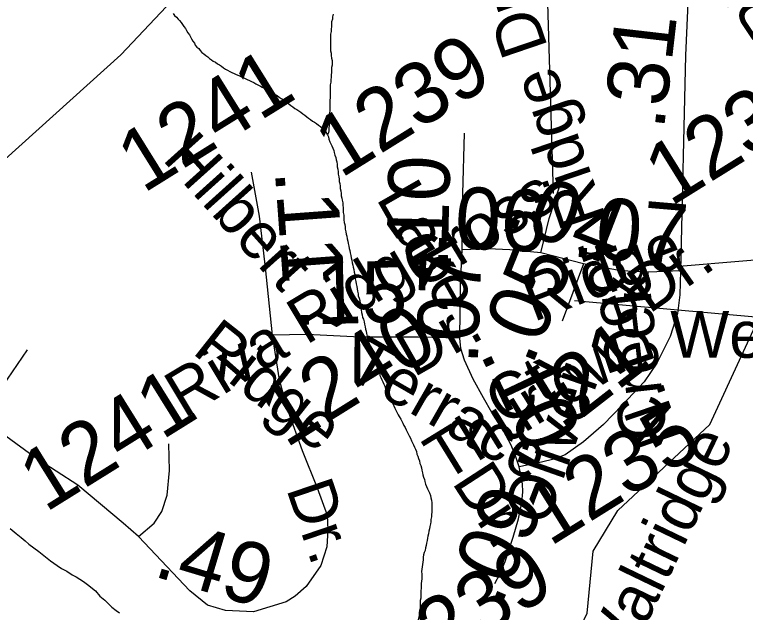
# Model space of a CAD drawing. Extents: x 2001466 to 31450019, y -30647475 to 847247.
# Drawn here: x 2040348 to 2043318, y 674800 to 677230 of the extents above; entities that cross this region are included whole.
import ezdxf

# ---------------------------------------------------------------- set-up
doc = ezdxf.new("R2010")
doc.units = 0
for name, color, linetype in [('Exist Hydrographic Creek Single Shore', 7, 'Continuous'), ('Exist Hydrographic Misc Water Feature', 7, 'Continuous'), ('Exist Road Non-System Type 51', 7, 'Continuous'), ('Exist Road Non-System Type 51 Label', 7, 'Continuous'), ('Exist Road Secondary Mileage Hundredths English Label', 7, 'Continuous'), ('Exist Road Secondary Type 51 Attributed', 7, 'Continuous'), ('Exist Road Secondary Type 51 Label', 7, 'Continuous'), ('Exist Road Secondary Type 51 Number Label', 7, 'Continuous'), ('Exist Utilities Electrical Transmission Line', 7, 'Continuous')]:
    doc.layers.add(name, color=color, linetype=linetype)

msp = doc.modelspace()

# ---------------------------------------------------------------- linework, layer by layer
at = {"layer": 'Exist Hydrographic Creek Single Shore'}
msp.add_lwpolyline([(2042616.7, 674673.3), (2042674.7, 674796.8), (2042699.7, 675048.9), (2042799.6, 675214.3), (2043173.6, 675564.3), (2043455.8, 676175.3), (2043704.7, 676823.2), (2044185.7, 677699.3), (2044260.8, 677993), (2044193.7, 678434), (2044109.7, 678675.3)], dxfattribs=at)
at = {"layer": 'Exist Hydrographic Misc Water Feature'}
for points in [[(2040992.7, 677233.8), (2040998.6, 677225.8), (2041006.6, 677219.8), (2041012.6, 677211.8), (2041018.5, 677205.8), (2041024.7, 677197.8), (2041030.6, 677189.8), (2041036.6, 677181.8), (2041042.5, 677173.8), (2041046.6, 677165.9), (2041052.8, 677155.9), (2041058.7, 677147.9), (2041062.8, 677139.9), (2041066.7, 677131.9), (2041072.6, 677122), (2041078.8, 677114), (2041082.7, 677106), (2041088.6, 677098), (2041096.6, 677092), (2041102.8, 677084), (2041108.9, 677076), (2041116.9, 677070), (2041124.9, 677064), (2041132.9, 677058), (2041140.9, 677052.1), (2041148.9, 677046.1), (2041154.9, 677040.1), (2041164.9, 677036.1), (2041172.9, 677030.2), (2041180.9, 677026.2), (2041188.9, 677020.2), (2041196.9, 677014.2), (2041204.9, 677008.2), (2041212.9, 677004.2), (2041223, 676998.2), (2041230.9, 676994.3), (2041241, 676990.3), (2041249, 676986.3), (2041259, 676982.3), (2041267, 676978.3), (2041276.9, 676974.3), (2041284.9, 676970.3), (2041292.9, 676966.3), (2041302.9, 676962.4), (2041310.9, 676958.4), (2041321, 676954.4), (2041329, 676948.5), (2041337, 676944.5), (2041347, 676938.5), (2041355, 676934.5), (2041363, 676930.5), (2041373, 676926.5), (2041381, 676920.6), (2041389, 676916.6), (2041397, 676910.6), (2041407.1, 676904.6), (2041415.1, 676900.6), (2041423.1, 676894.6), (2041431.1, 676888.7), (2041439.1, 676884.7), (2041447.1, 676878.7), (2041455.1, 676872.7), (2041463.1, 676866.7), (2041471.1, 676860.7), (2041479.1, 676854.7), (2041487.1, 676848.7), (2041495.3, 676844.8), (2041503.3, 676838.8), (2041511.3, 676832.8), (2041519.3, 676826.8), (2041527.2, 676820.8), (2041535.2, 676814.8), (2041543.2, 676808.8), (2041551.2, 676802.9), (2041559.2, 676796.9), (2041567.2, 676792.9), (2041575.2, 676786.9), (2041583.2, 676780.9), (2041591.2, 676775), (2041599.4, 676769), (2041605.4, 676761), (2041611.3, 676755), (2041619.3, 676741)], [(2041642.5, 677231), (2041640.4, 677221), (2041640.4, 677211), (2041636.5, 677201), (2041636.5, 677191), (2041636.5, 677181), (2041634.7, 677171), (2041634.7, 677161), (2041632.6, 677151), (2041632.6, 677141), (2041632.6, 677131), (2041632.6, 677123), (2041632.6, 677113), (2041632.6, 677103), (2041632.6, 677093), (2041632.6, 677083), (2041634.7, 677073), (2041634.7, 677063), (2041636.7, 677053), (2041638.8, 677043), (2041638.8, 677035), (2041638.8, 677025), (2041636.7, 677015), (2041636.7, 677005), (2041636.7, 676995), (2041634.9, 676985), (2041634.9, 676975), (2041633.1, 676965), (2041633.1, 676955), (2041631, 676945), (2041631, 676935), (2041631, 676927), (2041631, 676917), (2041631, 676907), (2041631, 676897), (2041629.2, 676877), (2041629.2, 676867), (2041629.2, 676857), (2041629.2, 676837), (2041627.1, 676827), (2041629.2, 676817.1), (2041629.2, 676807.1), (2041629.2, 676799.1), (2041627.1, 676779.1), (2041625.3, 676769.1), (2041625.3, 676759), (2041623.4, 676749), (2041619.3, 676741)], [(2041619.3, 676741), (2041623.4, 676733), (2041625.3, 676723), (2041629.4, 676713), (2041633.3, 676705), (2041637.4, 676697), (2041641.5, 676687), (2041645.4, 676677.1), (2041647.4, 676669.1), (2041649.5, 676659.1), (2041653.4, 676649.1), (2041655.4, 676639.1), (2041657.5, 676631.1), (2041659.5, 676621.1), (2041659.5, 676611.1), (2041661.6, 676601.1), (2041663.6, 676591.1), (2041663.6, 676581.1), (2041665.7, 676571.1), (2041667.5, 676561.1), (2041667.7, 676551.2), (2041669.8, 676543.2), (2041671.6, 676533.2), (2041671.6, 676523.2), (2041673.7, 676513.2), (2041675.7, 676503.2), (2041675.7, 676493.2), (2041677.8, 676483.2), (2041679.8, 676475.2), (2041681.9, 676465.2), (2041681.9, 676455.2), (2041683.9, 676445.2), (2041683.9, 676435.2), (2041683.9, 676425.1), (2041686, 676415.1), (2041686, 676405.2), (2041686, 676395.2), (2041688, 676385.2), (2041689.9, 676377.2), (2041691.9, 676367.2), (2041691.9, 676357.2), (2041694.2, 676347.2), (2041696, 676337.2), (2041698.1, 676329.2), (2041700.1, 676319.2), (2041702.2, 676309.2), (2041704, 676299.2), (2041706.1, 676289.2), (2041708.1, 676279.3), (2041710.2, 676271.3), (2041712.2, 676261.3), (2041714.3, 676251.3), (2041716.1, 676241.3), (2041718.2, 676231.3), (2041720.2, 676221.3), (2041722.3, 676211.3), (2041724.3, 676203.3), (2041726.4, 676193.3), (2041728.4, 676183.3), (2041730.3, 676173.3), (2041730.3, 676165.3), (2041732.3, 676155.3), (2041734.4, 676145.4), (2041736.4, 676135.4), (2041738.5, 676125.4), (2041740.5, 676115.4), (2041742.3, 676105.4), (2041744.4, 676095.4), (2041744.4, 676087.4), (2041748.5, 676077.4), (2041750.6, 676067.4), (2041752.6, 676057.4), (2041752.6, 676047.3), (2041754.7, 676039.3), (2041756.5, 676029.4), (2041758.5, 676019.4), (2041760.6, 676009.4), (2041762.6, 675999.4), (2041766.7, 675991.4), (2041768.6, 675981.4), (2041770.6, 675971.4), (2041772.7, 675961.4), (2041774.7, 675951.4), (2041776.6, 675943.4), (2041778.8, 675933.4), (2041780.9, 675923.5), (2041782.7, 675913.5), (2041784.8, 675903.5), (2041788.9, 675893.5), (2041790.7, 675885.5), (2041794.8, 675875.5), (2041796.9, 675867.5), (2041801, 675857.5), (2041802.8, 675847.5), (2041804.9, 675837.5), (2041809, 675829.6), (2041812.9, 675819.5), (2041814.9, 675811.5), (2041818.8, 675801.5), (2041823.1, 675793.5)], [(2041823.1, 675793.5), (2041827, 675783.5), (2041831.1, 675773.5), (2041833, 675763.6), (2041837.1, 675755.6), (2041841, 675745.6), (2041845.1, 675737.6), (2041849, 675727.6), (2041853.1, 675719.6), (2041855.1, 675709.6), (2041859.2, 675701.6), (2041863.1, 675691.7), (2041867.2, 675683.7), (2041873.2, 675673.7), (2041877.3, 675665.7), (2041881.2, 675657.7), (2041885.3, 675647.7), (2041889.4, 675639.7), (2041893.3, 675629.7), (2041897.4, 675621.8), (2041903.3, 675611.8), (2041907.2, 675603.8), (2041911.3, 675595.8), (2041917.3, 675585.7), (2041921.4, 675577.8), (2041925.5, 675569.8), (2041929.4, 675559.8), (2041935.5, 675551.8), (2041939.4, 675541.8), (2041943.5, 675533.8), (2041947.4, 675525.9), (2041951.5, 675517.8), (2041957.4, 675507.8), (2041961.5, 675497.8), (2041965.4, 675489.9), (2041969.5, 675481.9), (2041973.4, 675471.9), (2041977.5, 675463.9), (2041981.4, 675453.9), (2041983.5, 675443.9), (2041987.6, 675435.9), (2041989.6, 675425.9), (2041993.7, 675415.9), (2041995.6, 675405.9), (2041999.7, 675397.9), (2042001.7, 675387.9), (2042003.6, 675378), (2042005.8, 675368), (2042007.7, 675360), (2042009.7, 675350), (2042013.8, 675340), (2042015.9, 675332), (2042017.7, 675322), (2042025.7, 675302), (2042029.8, 675294.1), (2042033.9, 675286), (2042037.8, 675276), (2042039.9, 675266), (2042041.9, 675256), (2042044, 675246), (2042044, 675236), (2042044, 675228.1), (2042044, 675218.1), (2042044, 675208.1), (2042042.1, 675198.1), (2042041.9, 675188.1), (2042040.1, 675178.1), (2042040.1, 675168.1), (2042038.2, 675160.1), (2042036.2, 675150), (2042034.1, 675140), (2042032.1, 675130), (2042030.2, 675120), (2042028.2, 675110), (2042026.1, 675102), (2042024.3, 675092.1), (2042022.2, 675082.1), (2042020.2, 675072.1), (2042018.3, 675062.1), (2042016.3, 675052.1), (2042012.2, 675044.1), (2042010.4, 675034.1), (2042008.3, 675024.1), (2042008.3, 675014), (2042004.4, 674986), (2042002.4, 674966), (2042002.6, 674956.1), (2042002.6, 674936.1), (2042000.5, 674918.1), (2042000.5, 674908.1), (2042000.5, 674898.1), (2041998.7, 674888.1), (2041998.7, 674878.1), (2041998.7, 674868), (2041998.7, 674858), (2041996.6, 674848), (2041996.6, 674838), (2041996.6, 674828), (2041996.8, 674818.1), (2041994.8, 674808.1)], [(2040330.4, 675140.9), (2040354.4, 675121), (2040374.4, 675105), (2040390.6, 675091), (2040406.6, 675077), (2040446.6, 675047.1), (2040466.7, 675031.2), (2040494.6, 675009.2), (2040520.6, 674991.3), (2040538.7, 674979.3), (2040560.6, 674967.3), (2040582.8, 674953.4), (2040598.8, 674945.4), (2040628.7, 674925.4), (2040644.7, 674913.5), (2040676.7, 674887.6), (2040694.9, 674865.6), (2040714.8, 674849.6), (2040730.8, 674833.7), (2040742.9, 674821.7), (2040761, 674807.8), (2040775.1, 674797.8)], [(2041994.8, 674808.1), (2041994.8, 674800.1), (2041992.7, 674790.1), (2041990.9, 674780.1), (2041988.8, 674770.1), (2041986.8, 674760.1), (2041980.8, 674742.1), (2041976.9, 674732), (2041972.8, 674724), (2041968.9, 674716), (2041964.8, 674706), (2041960.9, 674698), (2041957, 674688), (2041952.9, 674680), (2041943.1, 674662), (2041925.1, 674633.9)]]:
    msp.add_lwpolyline(points, dxfattribs=at)
at = {"layer": 'Exist Road Non-System Type 51'}
msp.add_line((2040207.8, 675585.9), (2040400.5, 675867), dxfattribs=at)
msp.add_lwpolyline([(2040852, 675109.1), (2040915.2, 675162.8), (2040946.8, 675210.1), (2040968.9, 675276.5), (2040978.4, 675377.5), (2040975.2, 675484.9)], dxfattribs=at)
at = {"layer": 'Exist Road Secondary Type 51 Attributed'}
for points in [[(2043108.3, 677828), (2043075.2, 677063.8), (2043054.6, 676189.1)], [(2042167.3, 676274.3), (2042170.4, 676501.7), (2042176.8, 676748)], [(2041309.9, 676590.1), (2041341.5, 676410.1), (2041366.8, 676201.7), (2041395.2, 675927)], [(2042486.2, 676261.7), (2042521, 676400.7), (2042562, 676530.1)], [(2042157, 675914.3), (2042161, 676129.1), (2042167.3, 676274.3)], [(2042486.2, 676261.7), (2042361.5, 676274.3), (2042273.1, 676277.5), (2042167.3, 676274.3)], [(2042659.9, 676217.5), (2042486.2, 676261.7)], [(2042659.9, 676217.5), (2042573.1, 675983.8)], [(2043054.6, 676189.1), (2042925.2, 676182.8), (2042811.5, 676189.1), (2042659.9, 676217.5)], [(2043054.6, 676189.1), (2043051.5, 676091.2), (2043042, 676015.5), (2043012.3, 675922), (2042958.6, 675812.9), (2042906.8, 675737.9), (2042816.9, 675643.1), (2042742, 675564.6), (2042660, 675494), (2042585.5, 675440), (2042540.2, 675423.4), (2042489.4, 675410.2), (2042399.4, 675391.7)], [(2041395.2, 675927), (2041422.8, 675745.4), (2041459.1, 675620.7), (2041516.8, 675458), (2041578.3, 675306.5), (2041618.6, 675195.9), (2041621.8, 675135.9), (2041617, 675066.5), (2041593.3, 674990.7), (2041532.6, 674905.4), (2041488.3, 674865.9), (2041452, 674843.8), (2041319.4, 674802.8), (2041204.9, 674807.5), (2041132.3, 674829.6), (2041059.7, 674888), (2040852, 675109.1), (2040788.9, 675162.8), (2040605.7, 675317.5), (2040428.9, 675431.2), (2040312, 675516.5), (2040207.8, 675585.9)], [(2042157, 675914.3), (2041988.1, 675919.1), (2041752.8, 675919.1), (2041536.5, 675930.1), (2041395.2, 675927)], [(2042399.4, 675391.7), (2042382, 675440.7), (2042364.6, 675483.3), (2042336.2, 675535.4), (2042288.1, 675612.8), (2042253.3, 675672.8), (2042212.3, 675748.6), (2042176, 675825.9), (2042161.8, 675873.3), (2042157, 675914.3)], [(2042300.5, 674917.7), (2042319.8, 674956.3), (2042341.2, 675007.7), (2042374.5, 675106.4), (2042396.6, 675180.4), (2042409.8, 675246.7), (2042413.1, 675289.8), (2042412, 675322.9), (2042399.4, 675391.7)]]:
    msp.add_lwpolyline(points, dxfattribs=at)
at = {"layer": 'Exist Road Secondary Type 51 Number Label'}
for p, q in [((2042538.8, 676502.7), (2042514.6, 677275.9)), ((2042967.6, 676200.7), (2044139.4, 676297.3)), ((2042623.3, 676067.8), (2044290.4, 675916.8))]:
    msp.add_line(p, q, dxfattribs=at)
at = {"layer": 'Exist Utilities Electrical Transmission Line'}
msp.add_lwpolyline([(2041828.3, 678162.7), (2041637.6, 677974.8), (2040780.1, 677066.2), (2040310.1, 676642.5)], dxfattribs=at)

# ---------------------------------------------------------------- texts
at = {"layer": 'Exist Road Non-System Type 51 Label'}
msp.add_text('Wellsbee', height=190, dxfattribs=at).set_placement((2043012.8, 675835.1))
msp.add_text('Waltridge', height=190, rotation=64.2994, dxfattribs=at).set_placement((2042809.2, 674528))
at = {"layer": 'Exist Road Secondary Mileage Hundredths English Label'}
for s, rotation, p in [('.31', 83.3995, (2042986.7, 676758.4)), ('.10', 88.6254, (2042107.7, 676189.8)), ('.11', 274.2218, (2041405.6, 676594.1)), ('.04', 338.7458, (2042329.9, 676378.2)), ('.06', 357.4951, (2042040.9, 676285.1)), ('.07', 355.1449, (2042609.7, 676247.3)), ('.05', 68.0277, (2042450.2, 675797.9)), ('.07', 88.1268, (2042230.5, 675806.1)), ('.15', 1.5548, (2041482.5, 675968.7)), ('.21', 37.892, (2042576.2, 675526.3)), ('.10', 295.3504, (2042237.4, 675853.3)), ('.09', 66.6275, (2042320.6, 674814.7)), ('.49', 343.2908, (2040905.7, 674949.3))]:
    msp.add_text(s, height=250, rotation=rotation, dxfattribs=at).set_placement(p)
at = {"layer": 'Exist Road Secondary Type 51 Label'}
for s, rotation, p in [('Pkwy.', 123.7002, (2043516.4, 677214.6)), ('N. Deer Ridge Dr.', 108.8395, (2043059.2, 675506.7)), ('Hilbert', 311.9771, (2040944.8, 676641.9)), ('Lake', 299.7296, (2041815.2, 676483.8)), ('Cross', 31.2971, (2041997.4, 676108.3)), ('Riva Ridge', 30.9561, (2041036.4, 675587.6)), ('Ridge', 20.7658, (2042457, 675979.6)), ('Dr.', 35.0303, (2042927, 676010.8)), ('Creek', 96.4641, (2043000.8, 675509.1)), ('Dr.', 29.6245, (2041969.7, 675753.2)), ('Ridge', 321.6938, (2041065.4, 675855.7)), ('Terrace', 330.1617, (2041687.2, 675764.2)), ('Thurlow ', 31.6481, (2042094.3, 675328)), ('Ct.', 31.7161, (2042337.8, 675553.8)), ('Oliver', 70.5896, (2042509.4, 675144.3)), ('Dr.', 302.979, (2042122.5, 675329)), ('Dr.', 288.809, (2041451.2, 675303))]:
    msp.add_text(s, height=190, rotation=rotation, dxfattribs=at).set_placement(p)
at = {"layer": 'Exist Road Secondary Type 51 Number Label'}
for s, p in [('1239', (2041673.2, 676562.1)), ('1241', (2040870.7, 676500.7)), ('1235', (2043014, 676447)), ('1240', (2041450.3, 675465.7)), ('1241', (2040473.1, 675203.8)), ('1235', (2042523.6, 675065.7)), ('1239', (2041925.1, 674494.6))]:
    msp.add_text(s, height=250, rotation=31.918, dxfattribs=at).set_placement(p)

doc.saveas('drawing.dxf')
